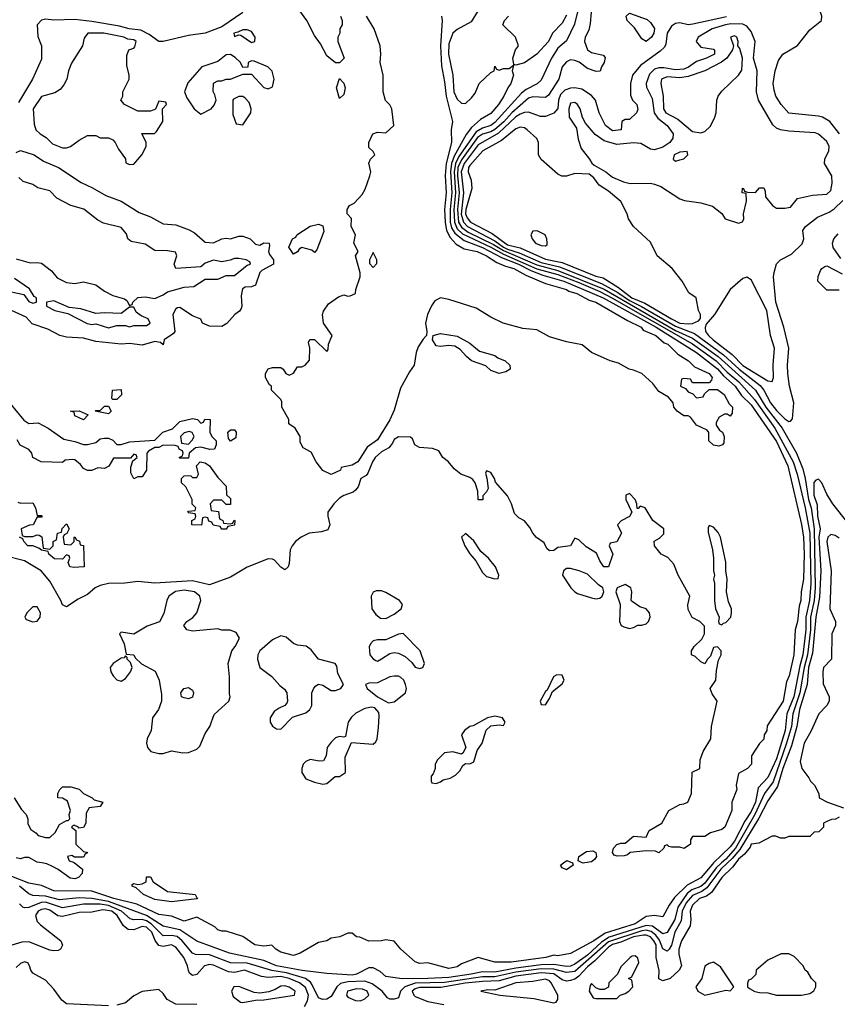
# Model space of a CAD drawing. Header units: inches. Extents: x 2380053 to 2584298, y 380219 to 546618.
# Tile 537 of 656: x 2521407 to 2525300, y 459327 to 464014. Entities that reach past the tile are written whole.
import ezdxf

# ---------------------------------------------------------------- set-up
doc = ezdxf.new("R2010")
doc.units = ezdxf.units.IN
doc.header["$MEASUREMENT"] = 0
doc.layers.add('C5425', color=7, linetype='Continuous')
doc.layers.add('C5426', color=7, linetype='Continuous')

msp = doc.modelspace()

# ---------------------------------------------------------------- linework, layer by layer
at = {"layer": 'C5425', "color": 2}
for points, elevation in [([(2524710.8, 460000), (2524705.3, 459994.7), (2524650, 459929.7), (2524585.9, 459894.1), (2524525.1, 459834.9), (2524500.3, 459799.7), (2524470, 459744), (2524429.6, 459749.6), (2524390, 459745.1), (2524338.4, 459710), (2524194.6, 459665.4), (2524140.5, 459630), (2524030, 459569.5), (2523970, 459558), (2523950, 459560.9), (2523912, 459550), (2523747.5, 459527.5), (2523670, 459527.6), (2523590, 459549.3), (2523510, 459519), (2523490, 459506), (2523450, 459498), (2523350, 459524), (2523310, 459522), (2523290, 459528.7), (2523222, 459590), (2523190, 459628), (2523150, 459634), (2523129.1, 459629.1), (2523070, 459628), (2523027.3, 459647.3), (2523010, 459648), (2522990, 459666), (2522970, 459666), (2522931.1, 459648.9), (2522890, 459642), (2522870, 459629), (2522830, 459622), (2522742, 459570), (2522710, 459559), (2522650, 459575.3), (2522626, 459590), (2522608, 459608), (2522570, 459604), (2522526, 459610), (2522469.4, 459649.4), (2522390, 459675.3), (2522370, 459675.3), (2522350, 459682), (2522336, 459696), (2522250, 459741.2), (2522190, 459723.6), (2522130, 459746), (2522070, 459754), (2521964.4, 459804.4), (2521854.5, 459830), (2521750, 459865.6), (2521570, 459866.8), (2521510, 459893), (2521450, 459904.2), (2521370, 459935.9)], 10), ([(2524749.4, 460000), (2524723.3, 459976.7), (2524670, 459903.4), (2524650, 459887.4), (2524607.3, 459872.7), (2524585.4, 459854.6), (2524540.5, 459790), (2524526.7, 459730), (2524490, 459669.5), (2524470, 459663), (2524419.6, 459699.6), (2524390, 459702.8), (2524214, 459646), (2524177.3, 459622.7), (2524110, 459561), (2524050, 459517.4), (2524030, 459508.3), (2524010, 459507.1), (2523950, 459516.1), (2523890, 459514.5), (2523770, 459499.9), (2523670, 459480.2), (2523610, 459482.4), (2523557.3, 459470), (2523450, 459455), (2523350, 459449.3), (2523228.4, 459448.4), (2523150, 459459), (2523123.6, 459483.6), (2523090, 459500.7), (2523070, 459500.7), (2523010.8, 459470), (2522990, 459466.2), (2522870, 459473.6), (2522752.2, 459487.8), (2522630, 459510.7), (2522570, 459535.5), (2522406, 459570), (2522250, 459627.8), (2522170, 459682), (2522090, 459698.7), (2522010, 459749.9), (2521830, 459815.9), (2521750, 459831.3), (2521690, 459834.3), (2521595.8, 459824.2), (2521530, 459842.2), (2521470, 459845.4), (2521450, 459853), (2521405.3, 459890)], 14), ([(2524776.9, 460000), (2524745.1, 459970), (2524678.7, 459881.3), (2524655.3, 459864.7), (2524610, 459845.7), (2524580.1, 459810), (2524562.3, 459770), (2524556, 459724), (2524526, 459670), (2524511.4, 459608.6), (2524499.5, 459590), (2524490, 459579.7), (2524470, 459591.8), (2524453.2, 459633.2), (2524436, 459656), (2524414.4, 459674.4), (2524390, 459679.6), (2524370, 459676.9), (2524210, 459624.1), (2524050, 459483.4), (2524010, 459479.1), (2523950, 459494.9), (2523890, 459495.7), (2523770, 459480.8), (2523670, 459457.9), (2523610, 459457.8), (2523430, 459431.5), (2523290, 459427.1), (2523240.3, 459410), (2523220.3, 459390), (2523210, 459357.2), (2523190, 459352), (2523170, 459352.3), (2523157.5, 459357.5), (2523132.7, 459390), (2523084.6, 459424.6), (2523050, 459436.5), (2522970, 459434.3), (2522933.8, 459426.2), (2522916.5, 459410), (2522890, 459364.5), (2522870, 459351.6), (2522849, 459350), (2522830, 459357.6), (2522800.2, 459420.2), (2522792, 459432), (2522767.6, 459450), (2522677.5, 459477.5), (2522608.1, 459488.1), (2522490, 459523.2), (2522410, 459524.5), (2522310, 459562.4), (2522244.5, 459564.5), (2522230, 459571.2), (2522181, 459630), (2522156.9, 459650), (2522130, 459655.3), (2522090, 459653.3), (2522032.3, 459710), (2522010, 459724.5), (2521990, 459730.5), (2521950, 459728.6), (2521933.6, 459733.6), (2521891, 459770), (2521830, 459797.2), (2521790, 459803), (2521710, 459804.2), (2521610, 459786.2), (2521530, 459813.9), (2521508.3, 459811.7), (2521450, 459788.3), (2521430, 459786.3), (2521421.2, 459790), (2521405.6, 459805.6)], 18), ([(2521667.9, 460000), (2521706, 459970), (2521704, 459950), (2521686.8, 459930), (2521670, 459924.7), (2521647.6, 459927.6), (2521590, 459969.5), (2521563.2, 459983.2), (2521536, 459996), (2521512.1, 460000)], 6), ([(2524816.7, 460000), (2524800.7, 459979.3), (2524750, 459931.2), (2524700.7, 459859.3), (2524677.8, 459842.2), (2524644.4, 459830), (2524610, 459798.4), (2524600.3, 459770), (2524602.6, 459730), (2524598.9, 459701.1), (2524558, 459630), (2524546.3, 459590), (2524545.5, 459565.5), (2524559.1, 459510), (2524547.3, 459490), (2524504.7, 459450), (2524470, 459439.3), (2524450, 459448.7), (2524452, 459488), (2524437.8, 459550), (2524437, 459610), (2524427, 459630), (2524410, 459648.7), (2524390, 459656.7), (2524376.7, 459656.7), (2524330, 459647.7), (2524270, 459622.7), (2524230, 459611.6), (2524210, 459599.8), (2524146.3, 459533.7), (2524110, 459506.2), (2524070, 459460.4), (2524050, 459446.9), (2524030, 459440.5), (2524010, 459436.9), (2523990, 459442.9), (2523950, 459472.2), (2523890, 459476.7), (2523770, 459461.6), (2523690, 459438.4), (2523610, 459436), (2523527.7, 459427.7), (2523412.5, 459407.5), (2523310, 459407), (2523290, 459400.3), (2523276, 459390), (2523283.1, 459370), (2523290, 459364.6), (2523350, 459340.4), (2523426.4, 459326.4)], 22), ([(2524039.5, 460000), (2524039.8, 459999.8), (2524042.8, 459990), (2524010, 459967.8), (2523990, 459977.2), (2523982.9, 459990), (2523996.2, 460000)], 6), ([(2524098.6, 460000), (2524090, 459998.7), (2524086, 460000)], 6), ([(2522763.3, 459316.7), (2522776.8, 459343.2), (2522782.2, 459370), (2522767.1, 459407.1), (2522739.7, 459430), (2522689.6, 459450), (2522650, 459458.8), (2522590, 459455.3), (2522558.8, 459458.8), (2522478, 459490), (2522430, 459479.1), (2522400.9, 459480.9), (2522330, 459513.3), (2522310, 459516.9), (2522287.3, 459510), (2522250, 459469), (2522230, 459464), (2522216, 459476), (2522210, 459488), (2522206, 459510), (2522188.2, 459550), (2522150, 459598.7), (2522130, 459609.6), (2522090, 459601.6), (2522070, 459606.6), (2522051.6, 459631.6), (2522035.3, 459670), (2522010, 459694.2), (2521990, 459697.4), (2521950, 459682.2), (2521923.5, 459683.5), (2521900.4, 459700.4), (2521870.8, 459750), (2521846.3, 459770), (2521802.6, 459777.4), (2521750, 459766.3), (2521690, 459763.9), (2521610, 459745.4), (2521588.5, 459748.5), (2521550, 459775.3), (2521530, 459782), (2521510, 459778.7), (2521494.4, 459770), (2521481.7, 459750), (2521490, 459722), (2521505.3, 459705.3), (2521602.8, 459630), (2521610.6, 459609.4), (2521601, 459590), (2521590, 459582.7), (2521570, 459580.9), (2521550, 459585.6), (2521450, 459624.2), (2521416.4, 459623.6), (2521370, 459609.3)], 22), ([(2521830, 459319.6), (2521629.7, 459329.7), (2521606.8, 459346.8), (2521570, 459399), (2521530, 459442), (2521470, 459475.3), (2521459, 459490), (2521454, 459510), (2521444.7, 459524.7), (2521430, 459529.2), (2521410, 459521.2), (2521390, 459502)], 26), ([(2522250, 459325.6), (2522150, 459327.6), (2522108.7, 459350), (2522090, 459378), (2522070, 459398), (2521990, 459388.7), (2521950, 459368), (2521910, 459334), (2521870, 459322.9)], 26)]:
    msp.add_lwpolyline(points, dxfattribs=dict(at, elevation=elevation))
for points, elevation in [([(2522250, 459834), (2522254, 459834), (2522250, 459829.5), (2522130, 459815.6), (2522050, 459825.6), (2521997, 459850), (2521962, 459882), (2521942, 459890), (2521943.1, 459896.9), (2521950, 459902), (2521970, 459897.3), (2521990, 459900.7), (2522008.7, 459910), (2522010, 459934), (2522030, 459934), (2522042, 459910), (2522110, 459863.7), (2522242, 459850)], 6), ([(2524338, 459558), (2524323.6, 459556.4), (2524314, 459550), (2524270, 459506), (2524254, 459470), (2524212, 459430), (2524211.3, 459408.7), (2524190, 459398), (2524170, 459398), (2524150, 459406), (2524130, 459426), (2524123.6, 459416.4), (2524118, 459390), (2524138, 459358), (2524150, 459354), (2524250, 459354), (2524266, 459370), (2524290, 459378), (2524308, 459390), (2524326, 459410), (2524322, 459442), (2524306, 459450), (2524322, 459458), (2524354.6, 459525.4), (2524350, 459546)], 26), ([(2525070, 459568), (2525032.7, 459567.3), (2524970, 459538), (2524914, 459490), (2524911.6, 459468.4), (2524890, 459446), (2524878, 459442), (2524872.7, 459427.3), (2524872, 459410), (2524882, 459402), (2524907.5, 459387.5), (2524930, 459382.8), (2524970, 459381), (2525010.9, 459370.9), (2525130, 459370.8), (2525170, 459378), (2525188.9, 459391.1), (2525198, 459410), (2525198, 459430), (2525178, 459450), (2525160.4, 459480.4), (2525148, 459490), (2525138, 459510), (2525094.6, 459554.6)], 26), ([(2524710, 459528), (2524690, 459522), (2524670, 459508), (2524654.8, 459450), (2524626.8, 459410), (2524636, 459390), (2524670, 459370.8), (2524730, 459384.9), (2524770, 459394.8), (2524790, 459392), (2524808, 459410), (2524744.7, 459504.7)], 26), ([(2523910, 459446), (2523850, 459435.4), (2523770, 459429.5), (2523670, 459394.5), (2523635.5, 459395.5), (2523602, 459390), (2523694, 459370), (2523855.1, 459355.1), (2523950, 459334.8), (2523962, 459338), (2523969, 459350), (2523969.5, 459370), (2523938, 459430), (2523930, 459438.7)], 26), ([(2522670, 459414.7), (2522650, 459413.6), (2522622.8, 459397.2), (2522593.4, 459386.6), (2522550, 459379.5), (2522522.9, 459382.9), (2522450, 459412), (2522426, 459410), (2522414.8, 459390), (2522423.8, 459363.8), (2522458, 459338), (2522470, 459336), (2522530, 459347.3), (2522570, 459348), (2522715.3, 459370), (2522719.3, 459390), (2522690, 459409.3)], 26), ([(2523010, 459401), (2522968.4, 459390), (2522963.8, 459370), (2522970, 459360.7), (2523005.5, 459345.5), (2523030, 459343.1), (2523050, 459353), (2523069.4, 459370), (2523062, 459390), (2523038.6, 459398.6)], 22)]:
    msp.add_lwpolyline(points, close=True, dxfattribs=dict(at, elevation=elevation))
at = {"layer": 'C5426', "color": 2}
for points, elevation in [([(2525311.2, 463471.2), (2525264.5, 463530), (2525230, 463549.6), (2525210, 463554), (2525070, 463569.5), (2525032.7, 463610), (2525007, 463650), (2524998.9, 463678.9), (2524995.1, 463710), (2525003.7, 463770), (2525021, 463819), (2525041.2, 463850), (2525110, 463890.5), (2525170, 463964.9), (2525225.2, 464010), (2525226.6, 464030), (2525214.5, 464070), (2525217, 464090), (2525230, 464107.3), (2525290, 464134), (2525446.2, 464273.8)], 18), ([(2522934, 464030), (2522942, 464010), (2522942, 463990), (2522932, 463970), (2522931.3, 463950), (2522922, 463930), (2522922, 463910), (2522952, 463830), (2522930, 463808), (2522910, 463808), (2522870, 463842), (2522839.5, 463899.5), (2522810, 463939), (2522774, 464010), (2522670, 464155.3)], 2), ([(2524077.4, 464110), (2524048.2, 463991.8), (2524010, 463912.7), (2523970, 463878.4), (2523938.9, 463830), (2523890, 463726), (2523871.6, 463708.4), (2523818.4, 463681.6), (2523795.9, 463664.1), (2523670, 463525), (2523650, 463509.8), (2523610, 463498), (2523580.6, 463479.4), (2523497.6, 463362.4), (2523482, 463330), (2523475.5, 463290), (2523482.6, 463190), (2523474.9, 463110), (2523476.6, 463050), (2523490, 463018), (2523514.8, 462994.8), (2523650, 462931.5), (2523710, 462897.7), (2523870, 462828.6), (2523970, 462800.6), (2524070, 462762.6), (2524170, 462720.1), (2524227.3, 462690), (2524610, 462471.5), (2524723.2, 462390), (2524776.3, 462336.3), (2524832, 462290), (2524906.1, 462206.1), (2525002.7, 462070), (2525090.2, 461910), (2525109.1, 461850.9), (2525147.8, 461690), (2525168.8, 461570), (2525174.6, 461330), (2525167.2, 461250), (2525150.7, 461170), (2525150.1, 461109.9), (2525135.4, 460990), (2525121.3, 460938.7), (2525092.6, 460790), (2525059.3, 460710), (2525051.5, 460630), (2525010, 460496.2), (2524970, 460407.3), (2524922.8, 460357.2), (2524910.1, 460289.9), (2524890, 460245.4), (2524860.5, 460199.5), (2524810, 460104.4), (2524790, 460076.4), (2524710.8, 460000)], 10), ([(2523590, 464057.2), (2523556.4, 464003.6), (2523490, 463966.6), (2523470, 463949.3), (2523450, 463899), (2523449.3, 463850), (2523469.1, 463750), (2523474.9, 463670), (2523490, 463635.5), (2523510, 463616.3), (2523530, 463614.8), (2523558.7, 463641.3), (2523575.3, 463664.7), (2523595.3, 463710), (2523650, 463762), (2523666, 463770), (2523670, 463792), (2523678, 463778), (2523690, 463774), (2523710, 463782), (2523738, 463782), (2523758, 463798), (2523752, 463770), (2523758.8, 463750), (2523746, 463710), (2523730.7, 463690), (2523713, 463650), (2523687.3, 463610), (2523650, 463567.3), (2523600.9, 463539.1), (2523558.9, 463501.1), (2523532.3, 463467.7), (2523476, 463364), (2523463.8, 463330), (2523458, 463290), (2523464.8, 463190), (2523456.4, 463110), (2523457.4, 463050), (2523463.5, 463023.5), (2523478.3, 462998.3), (2523522.7, 462962.7), (2523611.3, 462930), (2523701.7, 462881.7), (2523782, 462850), (2523840.4, 462820.4), (2523898.1, 462798.1), (2523997.4, 462770), (2524184.9, 462690), (2524438.2, 462550), (2524630, 462430.1), (2524730, 462351.9), (2524758.8, 462318.8), (2524814, 462270), (2524844.4, 462224.4), (2524890, 462180.3), (2525010, 462005.3), (2525065.2, 461890), (2525130, 461611), (2525139.7, 461550), (2525143.2, 461470), (2525139.5, 461350), (2525127.7, 461290), (2525127.3, 461250), (2525118.4, 461221.6), (2525110.3, 461150), (2525099.1, 461110), (2525094, 460990), (2525070.5, 460890.5), (2525058.4, 460861.6), (2525043, 460770), (2524967.1, 460652.9), (2524964.7, 460630), (2524952, 460610), (2524950.9, 460589.1), (2524930, 460568), (2524892, 460510), (2524891.3, 460470), (2524872, 460450), (2524830, 460426), (2524818, 460370), (2524822, 460350), (2524798, 460290), (2524798, 460250), (2524764.7, 460170), (2524750, 460159), (2524696.9, 460143.1), (2524670, 460126), (2524610, 460126), (2524602, 460110), (2524602, 460090), (2524571.6, 460068.4), (2524550, 460075.3), (2524510, 460075.3), (2524498, 460078), (2524490, 460086), (2524478, 460082), (2524474, 460070), (2524450, 460048), (2524435.3, 460055.3), (2524390, 460058), (2524314, 460050), (2524301, 460039), (2524285.8, 460034.2), (2524251.9, 460031.9), (2524237.5, 460037.5), (2524229.4, 460050), (2524234.5, 460070), (2524250, 460087.7), (2524270, 460093.7), (2524290, 460093.4), (2524330, 460128.2), (2524390, 460122), (2524405.1, 460154.9), (2524465.2, 460190), (2524498, 460250), (2524550, 460278), (2524570, 460281), (2524588, 460290), (2524606, 460330), (2524608.7, 460431.3), (2524646, 460450), (2524648, 460490), (2524662, 460530), (2524698, 460590), (2524702, 460650), (2524728, 460770), (2524704.7, 460804.7), (2524695.3, 460830), (2524722, 460870), (2524724.7, 460915.3), (2524735.3, 460964.7), (2524748, 460990), (2524748, 461010), (2524730, 461028), (2524710, 461026), (2524696, 460984), (2524682, 460970), (2524670, 460948), (2524650, 460958), (2524623.1, 460983.1), (2524606, 460990), (2524606, 461010), (2524618, 461030), (2524654.6, 461065.4), (2524668, 461090), (2524667.3, 461127.3), (2524646, 461150), (2524608.9, 461168.9), (2524590, 461206), (2524588.9, 461228.9), (2524598, 461270), (2524542, 461370), (2524522, 461422), (2524493.2, 461453.2), (2524462, 461470), (2524429, 461509), (2524428.7, 461531.3), (2524453.6, 461546.4), (2524474, 461566), (2524474, 461590), (2524422, 461630), (2524386, 461690), (2524362, 461698), (2524352.7, 461687.3), (2524347.3, 461687.3), (2524346, 461710), (2524338, 461730), (2524310, 461758), (2524294, 461750), (2524294, 461730), (2524322, 461670), (2524311.1, 461648.9), (2524271.6, 461628.4), (2524254, 461610), (2524272, 461570), (2524251.1, 461528.9), (2524218, 461522), (2524214, 461510), (2524231.3, 461470), (2524210, 461409), (2524189.2, 461410), (2524170, 461438), (2524154, 461474), (2524104.8, 461504.8), (2524070, 461538), (2524050, 461546), (2524030, 461508.7), (2523970, 461502), (2523950, 461486.6), (2523930, 461486), (2523916.5, 461496.5), (2523903.7, 461523.7), (2523868.3, 461548.3), (2523850, 461569.3), (2523836.6, 461596.6), (2523810, 461629.2), (2523783.2, 461643.2), (2523762.7, 461662.7), (2523749, 461710), (2523730, 461748), (2523672.9, 461812.9), (2523668, 461830), (2523650, 461858), (2523630, 461866), (2523624.7, 461855.3), (2523632, 461832), (2523636.9, 461783.1), (2523630, 461766), (2523612.7, 461747.3), (2523612, 461728), (2523590, 461728.7), (2523588.7, 461770), (2523575.3, 461810), (2523564.7, 461824.7), (2523550, 461835.3), (2523508, 461850), (2523476.4, 461876.4), (2523448, 461910), (2523422, 461930), (2523402, 461962), (2523373.2, 461973.2), (2523310, 461978), (2523288, 461990), (2523278, 462018), (2523267.3, 462027.3), (2523210, 462028.7), (2523190, 462015.3), (2523182.4, 461997.6), (2523164.7, 461975.3), (2523130, 461957.6), (2523099.3, 461930), (2523086.7, 461910), (2523065.2, 461854.8), (2523055.9, 461844.1), (2523031.3, 461830), (2523018.8, 461790), (2523006.2, 461773.8), (2522994.6, 461765.4), (2522950, 461749.3), (2522930, 461737), (2522902, 461710), (2522874, 461670), (2522874, 461650), (2522884, 461610), (2522874, 461586), (2522843.4, 461576.6), (2522786, 461570), (2522747.3, 461550), (2522720.5, 461530), (2522703.8, 461510), (2522694.4, 461490), (2522690, 461426), (2522684.7, 461410), (2522670, 461395.3), (2522650, 461408), (2522620.7, 461440.7), (2522610, 461446.6), (2522590, 461447.6), (2522490, 461408.4), (2522410, 461360.4), (2522310, 461323.5), (2522230, 461343.5), (2522050, 461331.1), (2521970, 461340.4), (2521907.9, 461332.1), (2521830, 461329.6), (2521790, 461320.5), (2521766.8, 461310), (2521730, 461277.2), (2521684.9, 461255.1), (2521630, 461219), (2521610, 461228.7), (2521602.7, 461250), (2521550, 461341.2), (2521509.2, 461390), (2521430, 461437.4), (2521330, 461463.7)], 6), ([(2522470, 464048.2), (2522370, 463979.7), (2522290, 463949.7), (2522210, 463938.9), (2522090, 463909.3), (2522069.6, 463909.6), (2522022.6, 463942.6), (2521983.5, 463963.5), (2521928.7, 463970), (2521882.8, 463982.8), (2521750, 464006), (2521670, 464015.4), (2521570, 464011.6), (2521530, 464016.2), (2521510, 464012.3), (2521490.6, 463990), (2521493.4, 463933.4), (2521511.3, 463890), (2521510, 463826), (2521467.3, 463730), (2521400.4, 463619.6)], 2), ([(2524128.2, 464050), (2524124.1, 463995.9), (2524116.4, 463963.6), (2524099.1, 463930), (2524096.3, 463910), (2524111, 463870), (2524130, 463857.3), (2524185.4, 463845.4), (2524194.4, 463834.4), (2524190.5, 463809.5), (2524178, 463790), (2524171.6, 463768.4), (2524152.7, 463767.3), (2524110, 463781.2), (2524071.6, 463811.6), (2524050, 463819.3), (2524030, 463822.7), (2524010, 463813.2), (2523990, 463788.7), (2523974.4, 463730), (2523925.1, 463654.9), (2523910, 463644.2), (2523850, 463647.1), (2523830, 463639.7), (2523750, 463570.7), (2523711.8, 463528.2), (2523670, 463490.6), (2523650, 463479.5), (2523610, 463469), (2523586.7, 463453.3), (2523510, 463347.2), (2523493.4, 463310), (2523491.9, 463271.9), (2523499.9, 463190), (2523491, 463110), (2523496.1, 463050), (2523510, 463026.4), (2523542.3, 463002.3), (2523663.6, 462943.6), (2523710, 462914.6), (2523870, 462846.9), (2523970, 462819.6), (2524190, 462731.1), (2524530, 462534.5), (2524610, 462497.6), (2524732.7, 462410), (2524910, 462250.2), (2524960.2, 462170), (2525037.5, 462070), (2525106.4, 461950), (2525135.8, 461875.8), (2525147.6, 461830), (2525162.6, 461730), (2525175.7, 461690), (2525190.8, 461590), (2525195.7, 461310), (2525190.6, 461249.4), (2525172.9, 461170), (2525172.7, 461110), (2525157.8, 460990), (2525141.9, 460930), (2525122.3, 460810), (2525088.1, 460710), (2525082.2, 460650), (2525058.9, 460570), (2524994.4, 460385.6), (2524953.7, 460330), (2524908.3, 460230), (2524815.3, 460070), (2524770, 460018.4), (2524749.4, 460000)], 14), ([(2524010, 464035.3), (2523990, 463998), (2523944, 463950), (2523924.9, 463910), (2523870, 463849.2), (2523810, 463809), (2523770, 463798), (2523760.4, 463800.4), (2523755.3, 463830), (2523768, 463870), (2523782, 463890), (2523768, 463930), (2523708, 463990), (2523715.3, 464010), (2523735.3, 464030)], 6), ([(2523415.5, 464030), (2523418.4, 464010), (2523410.2, 463890), (2523414.7, 463794.7), (2523430, 463718), (2523437.8, 463650), (2523468, 463530), (2523461.6, 463490), (2523463.7, 463430), (2523437.5, 463330), (2523432.5, 463272.5), (2523438.2, 463190), (2523430.1, 463110), (2523432.3, 463050), (2523438.6, 463010), (2523456.4, 462976.4), (2523485.5, 462945.5), (2523523.1, 462923.1), (2523586, 462910), (2523630.4, 462890), (2523678.7, 462858.7), (2523720.5, 462840.5), (2523760.7, 462830), (2523817.4, 462797.4), (2523910, 462758.7), (2524010.7, 462730), (2524022, 462722), (2524060.7, 462710), (2524118.9, 462678.9), (2524150.6, 462670), (2524301.7, 462581.7), (2524366.8, 462550), (2524376.3, 462536.3), (2524436, 462510), (2524475.5, 462475.5), (2524494, 462470), (2524541, 462421), (2524592, 462390), (2524621, 462361), (2524690.7, 462330), (2524704.7, 462310), (2524702, 462298), (2524690, 462286), (2524610, 462286), (2524602, 462302), (2524570, 462306), (2524558, 462302), (2524554, 462270), (2524578, 462258), (2524590, 462242), (2524612.7, 462232.7), (2524630, 462214), (2524662, 462218), (2524667.3, 462232.7), (2524690, 462254), (2524730, 462254), (2524762, 462230), (2524784.7, 462184.7), (2524802, 462170), (2524799.6, 462140.4), (2524790, 462126), (2524776.4, 462136.4), (2524763.6, 462136.4), (2524738, 462122), (2524723.6, 462096.4), (2524723.6, 462083.6), (2524739.6, 462059.6), (2524754, 462050), (2524762, 462030), (2524759.6, 462000.4), (2524754, 461990), (2524736.9, 461983.1), (2524710, 461988.7), (2524689.1, 462009.1), (2524688.4, 462048.4), (2524680.4, 462060.4), (2524630, 462084), (2524602, 462122), (2524590, 462128.7), (2524570, 462129), (2524538, 462150), (2524522, 462170), (2524518, 462190), (2524496.5, 462216.5), (2524450, 462243.7), (2524422.5, 462282.5), (2524370, 462329.3), (2524330, 462346), (2524308.7, 462350), (2524258.6, 462378.6), (2524218, 462390), (2524130, 462429.5), (2524085.6, 462465.6), (2524010, 462480.9), (2523930, 462504.5), (2523870, 462537.2), (2523803.3, 462543.3), (2523709.6, 462569.6), (2523650, 462598), (2523581.3, 462641.3), (2523450, 462681.6), (2523410, 462689.6), (2523384, 462676), (2523367.6, 462652.4), (2523348, 462610), (2523339.1, 462570), (2523346, 462530), (2523344.7, 462510), (2523327.5, 462492.5), (2523304.1, 462455.9), (2523295.5, 462430), (2523286, 462370), (2523262.4, 462337.6), (2523220.5, 462259.5), (2523190, 462155.3), (2523170, 462109), (2523110, 462013.2), (2523061.6, 461978.4), (2523016.3, 461910), (2522990, 461894), (2522938, 461882), (2522934, 461870), (2522890, 461848.7), (2522850, 461868.7), (2522818, 461910), (2522794.6, 461954.6), (2522756.4, 461976.4), (2522743.1, 462003.1), (2522742, 462030), (2522718, 462070), (2522688, 462090), (2522688, 462110), (2522655.3, 462170), (2522655.3, 462195.3), (2522650, 462206), (2522606, 462250), (2522606, 462270), (2522596.4, 462276.4), (2522578, 462310), (2522578, 462330), (2522590, 462351.3), (2522610, 462358), (2522650, 462358), (2522662, 462350), (2522674, 462330), (2522690, 462322), (2522710, 462332), (2522730, 462362), (2522750, 462362), (2522766, 462370), (2522787.3, 462392.7), (2522788.7, 462450), (2522782, 462478), (2522788.4, 462491.6), (2522810, 462492), (2522870, 462434), (2522876.4, 462443.6), (2522878, 462470), (2522894, 462510), (2522854, 462570), (2522849.2, 462610), (2522853.6, 462626.4), (2522878, 462662), (2522924.7, 462695.3), (2522950, 462704.7), (2522970, 462698), (2522980.4, 462699.6), (2523006, 462710), (2523008, 462730), (2523028.7, 462790), (2523028.4, 462808.4), (2523006, 462890), (2523018, 462910), (2522998, 462950), (2523006, 462990), (2522986, 463030), (2522987.3, 463067.3), (2522966, 463090), (2522966, 463110), (2522978, 463130), (2522999, 463141), (2523038, 463182), (2523052.3, 463207.7), (2523074, 463270), (2523079, 463290), (2523069, 463331), (2523078, 463350), (2523098, 463370), (2523090, 463386), (2523070, 463406), (2523068.9, 463428.9), (2523089, 463470), (2523110, 463478), (2523150, 463476), (2523189, 463510), (2523179, 463590), (2523169.3, 463609.3), (2523149.5, 463629.5), (2523137.2, 463670), (2523137.2, 463750), (2523122.7, 463810), (2523126, 463850), (2523122.7, 463890), (2523095.3, 463970), (2523059, 464030)], 2), ([(2524772.6, 464027.4), (2524612.3, 463992.3), (2524589.5, 463989.5), (2524550, 463999.3), (2524530, 463995.1), (2524510, 463983.7), (2524490.5, 463950), (2524483.4, 463896.6), (2524476.7, 463883.3), (2524456.5, 463863.5), (2524363.8, 463796.2), (2524324.9, 463750), (2524314.9, 463710), (2524315.2, 463655.2), (2524324.7, 463630), (2524346, 463610), (2524350, 463586), (2524344.7, 463570), (2524310, 463538), (2524290, 463538), (2524274, 463530), (2524271.3, 463490), (2524230, 463484.5), (2524197.2, 463510), (2524166, 463570), (2524149.3, 463630), (2524130, 463652.3), (2524083.5, 463683.5), (2524050, 463689.7), (2524030, 463688.2), (2524002.3, 463677.7), (2523982.8, 463657.2), (2523972.8, 463630), (2523968.7, 463591.3), (2523950, 463569.6), (2523910, 463552.3), (2523886.4, 463553.6), (2523830, 463573.6), (2523810, 463572.4), (2523790, 463564.2), (2523770, 463551.8), (2523686.5, 463473.5), (2523590, 463418.2), (2523523, 463330), (2523509.6, 463290), (2523520.8, 463190), (2523508.4, 463088.4), (2523519.5, 463050), (2523538.8, 463030), (2523670, 462961.5), (2523710, 462931.2), (2523730, 462922.2), (2523784.6, 462904.6), (2523890, 462858.6), (2523977.2, 462837.2), (2524177.4, 462757.4), (2524254.8, 462714.8), (2524310, 462676.9), (2524368.5, 462648.5), (2524530, 462554.7), (2524619.5, 462519.5), (2524757.8, 462417.8), (2524832.2, 462350), (2524933, 462273), (2524950.2, 462250), (2524982.6, 462190), (2525010, 462153.1), (2525050, 462114), (2525070, 462100.7), (2525077.5, 462102.5), (2525086.6, 462113.4), (2525092.8, 462190), (2525073, 462270), (2525064.2, 462330), (2525062.4, 462370), (2525069.6, 462450), (2525045.6, 462550), (2525007.8, 462670), (2524996, 462790), (2524999.3, 462810), (2525010, 462851), (2525029.6, 462870.4), (2525081.7, 462898.3), (2525133.1, 462946.9), (2525140.9, 462970), (2525136, 463010), (2525149, 463030), (2525205.4, 463074.6), (2525261.6, 463098.4), (2525285.8, 463114.2), (2525326.3, 463153.7)], 18), ([(2521390, 463382), (2521410, 463391), (2521476, 463370), (2521520.3, 463340.3), (2521590.8, 463310), (2521698.8, 463238.8), (2521753.8, 463213.8), (2521817.3, 463177.3), (2521890.4, 463150.4), (2521975.9, 463095.9), (2522030, 463076), (2522090, 463042.8), (2522150, 463037.3), (2522213.2, 463013.2), (2522239.3, 462999.3), (2522290, 462954.8), (2522330, 462951), (2522369.3, 462970.7), (2522390, 462974), (2522410, 462970.8), (2522450, 462982.8), (2522470, 462984), (2522504.7, 462970), (2522530, 462946), (2522550, 462941), (2522570, 462951.3), (2522594, 462950), (2522596.9, 462936.9), (2522591, 462910), (2522596, 462896), (2522616, 462870), (2522614.8, 462850), (2522559.8, 462820.2), (2522551, 462810), (2522530.4, 462749.6), (2522510, 462742), (2522479.8, 462740.2), (2522467.5, 462732.5), (2522461.1, 462698.9), (2522464, 462650), (2522460.7, 462639.3), (2522453.2, 462626.8), (2522431.3, 462610), (2522393, 462567), (2522370, 462554), (2522310, 462555.3), (2522278, 462570), (2522268.7, 462588.7), (2522230, 462604), (2522170, 462644), (2522158, 462642), (2522150, 462638), (2522136, 462610), (2522146, 462530), (2522139.8, 462520.2), (2522094, 462490), (2522090, 462466), (2522078, 462478), (2522050, 462482), (2521990, 462465.2), (2521930, 462472.7), (2521890, 462469.4), (2521770, 462482.7), (2521710, 462497.2), (2521630, 462502.7), (2521598, 462510), (2521541.5, 462541.5), (2521466.8, 462566.8), (2521438, 462598), (2521350, 462637.2)], 2), ([(2521390, 462874.8), (2521456.9, 462856.9), (2521490, 462858.8), (2521510, 462854.8), (2521558.8, 462818.8), (2521585.8, 462785.8), (2521630, 462762.8), (2521670, 462758.8), (2521710, 462766), (2521770, 462751.3), (2521810, 462721), (2521850, 462701), (2521905.4, 462685.4), (2521916.9, 462676.9), (2521930, 462654), (2521942, 462658), (2521946, 462670), (2521969.2, 462690.8), (2522004.7, 462695.3), (2522050, 462686.8), (2522090, 462704), (2522110, 462719.1), (2522190, 462741), (2522235.5, 462744.5), (2522290, 462778), (2522350, 462778.8), (2522390, 462796), (2522430, 462796), (2522490, 462844.7), (2522506, 462850), (2522502, 462862), (2522486, 462870), (2522450, 462877.2), (2522430, 462877.2), (2522408.7, 462868.7), (2522370, 462862), (2522330, 462868.7), (2522290, 462855.3), (2522270, 462838), (2522150, 462829), (2522142, 462850), (2522155.3, 462890), (2522148, 462908), (2522110, 462914), (2522050, 462915.3), (2522004.7, 462944.7), (2521938, 462958), (2521922, 462970), (2521914.8, 462994.8), (2521890, 463024), (2521805.6, 463045.6), (2521779, 463059), (2521712.3, 463112.3), (2521650, 463129.3), (2521584.1, 463164.1), (2521550, 463199), (2521493.6, 463213.6), (2521470, 463229), (2521423.2, 463243.2), (2521403.2, 463263.2)], 2), ([(2525316.6, 462876.6), (2525281.2, 462930), (2525277.2, 462950), (2525284, 462970), (2525305.1, 462994.9)], 14), ([(2525310, 462726), (2525250, 462726), (2525208, 462770), (2525208.9, 462791.1), (2525220.4, 462819.6), (2525226, 462830), (2525240.4, 462839.6), (2525250, 462842), (2525323.6, 462803.6)], 14), ([(2521343.5, 462723.5), (2521426, 462706), (2521450, 462672), (2521470, 462664.7), (2521486, 462670), (2521486, 462690), (2521476.4, 462696.4), (2521452.9, 462732.9), (2521382, 462782)], 2), ([(2521330, 462224.7), (2521426.8, 462106.8), (2521450, 462091.3), (2521494.4, 462094.4), (2521542, 462070), (2521616.9, 462016.9), (2521670, 462006), (2521711.1, 461991.1), (2521730, 461991), (2521770, 462002), (2521790, 462018), (2521810, 462022), (2521830, 462022), (2521850, 462012), (2521870, 461992), (2521890, 461992), (2521930, 462004.7), (2522050, 462012), (2522088, 462050), (2522134, 462066), (2522170, 462101), (2522230, 462116), (2522254, 462110), (2522270, 462094), (2522282, 462098), (2522288.4, 462111.6), (2522314, 462110), (2522312, 462050), (2522322, 462030), (2522342, 462010), (2522342, 461990), (2522334, 461970), (2522311.6, 461968.4), (2522270, 461979), (2522243.6, 461976.4), (2522214, 461950), (2522210, 461926), (2522170, 461926), (2522166, 461930), (2522182, 461938), (2522186, 461950), (2522182, 461962), (2522166, 461970), (2522162, 461982), (2522147.3, 461987.3), (2522090, 461988), (2522070, 461978), (2522050, 461978), (2522019.6, 461960.4), (2522012, 461950), (2522010.8, 461870), (2521990, 461838), (2521970, 461838), (2521950, 461828), (2521936.4, 461856.4), (2521936.4, 461883.6), (2521946, 461914), (2521966, 461930), (2521962, 461942), (2521950, 461946), (2521934, 461926), (2521852.7, 461927.3), (2521831.6, 461888.4), (2521810, 461878), (2521779.6, 461880.4), (2521750, 461868), (2521730, 461868), (2521710, 461878), (2521696.5, 461896.5), (2521670, 461918), (2521660.4, 461920.4), (2521623.6, 461916.4), (2521610, 461906), (2521508.9, 461908.9), (2521469.2, 461929.2), (2521464, 461950), (2521450, 461968.7), (2521409, 461989), (2521394.6, 462014.6)], 2), ([(2525403.7, 461550), (2525279, 461710), (2525250, 461755.3), (2525226, 461810), (2525210, 461826), (2525198, 461822), (2525189.1, 461810.9), (2525189.3, 461750), (2525204.1, 461704.1), (2525206.7, 461650), (2525218.2, 461590), (2525213.1, 461550), (2525221.3, 461390), (2525215.4, 461264.6), (2525197.4, 461170), (2525182, 460998), (2525163.8, 460930), (2525156.3, 460850), (2525119.8, 460730), (2525107, 460650), (2525081.9, 460558.1), (2525041.7, 460450), (2525016, 460364), (2524970, 460295.6), (2524926.7, 460213.3), (2524835.5, 460064.5), (2524799, 460021), (2524776.9, 460000)], 18), ([(2521398, 461718), (2521412.7, 461712.7), (2521470, 461714), (2521482, 461690), (2521490, 461654), (2521510, 461654), (2521514, 461650), (2521510, 461646), (2521490, 461646), (2521471.3, 461608.7), (2521452.7, 461607.3), (2521414, 461590), (2521418, 461558), (2521430, 461554), (2521470, 461554), (2521490, 461562), (2521499.6, 461559.6), (2521512, 461552), (2521518, 461498), (2521550, 461494), (2521566, 461510), (2521566, 461530), (2521582, 461538), (2521586, 461570), (2521606, 461574), (2521608.4, 461591.6), (2521630, 461614), (2521642, 461590), (2521632, 461568), (2521618, 461562), (2521614, 461550), (2521618, 461518), (2521650, 461514), (2521666, 461530), (2521666, 461550), (2521670, 461552), (2521678, 461538), (2521691.6, 461531.6), (2521694, 461514), (2521711.1, 461511.1), (2521714, 461410), (2521710, 461409), (2521666, 461406), (2521646, 461410), (2521638, 461430), (2521646, 461450), (2521642, 461462), (2521630, 461466), (2521610, 461446), (2521572.7, 461447.3), (2521546, 461470), (2521542, 461482), (2521510, 461488), (2521498, 461498), (2521468.7, 461508.7), (2521446, 461510), (2521426, 461530), (2521422, 461542), (2521406, 461550)], 2), ([(2525310, 461546), (2525290, 461559.3), (2525270, 461562.7), (2525254.8, 461550), (2525250.6, 461530), (2525271, 461390), (2525264.7, 461210), (2525292, 461150), (2525292, 461130), (2525274, 461090), (2525272, 460970), (2525234, 460930), (2525232, 460910), (2525232.7, 460852.7), (2525262, 460790), (2525262, 460770), (2525251.1, 460748.9), (2525212, 460710), (2525174.4, 460625.6), (2525142.8, 460570), (2525123.5, 460483.5), (2525131.3, 460450), (2525165.4, 460405.4), (2525172, 460390), (2525192, 460370), (2525212, 460330), (2525214, 460310), (2525254, 460290), (2525330, 460262)], 22), ([(2521380.7, 460310), (2521414.8, 460254.8), (2521438, 460230), (2521444.7, 460210), (2521445.4, 460185.4), (2521459.6, 460159.6), (2521483.6, 460143.6), (2521494, 460130), (2521530, 460121), (2521550, 460121), (2521575.1, 460144.9), (2521596.4, 460183.6), (2521630, 460202), (2521638, 460202), (2521646, 460210), (2521642, 460230), (2521648.7, 460250), (2521633.6, 460293.6), (2521610, 460308.7), (2521588, 460310), (2521588, 460330), (2521598, 460350), (2521610, 460362), (2521650, 460362.8), (2521690, 460350.7), (2521710, 460331.3), (2521752, 460310), (2521761, 460301), (2521802, 460290), (2521790, 460268), (2521738, 460262), (2521723.6, 460236.4), (2521722, 460190), (2521710, 460168), (2521686, 460166), (2521686, 460170), (2521670, 460178), (2521662, 460178), (2521654, 460170), (2521674, 460154), (2521674, 460090), (2521710, 460054), (2521732, 460050), (2521718, 460042), (2521710, 460028), (2521668, 460028), (2521655.3, 460035.3), (2521634, 460030), (2521642, 460010), (2521663.5, 460003.5), (2521667.9, 460000)], 6), ([(2525310, 460218), (2525291.6, 460208.4), (2525272.7, 460207.3), (2525250, 460198), (2525234, 460190), (2525234, 460170), (2525212.7, 460147.3), (2525190, 460146), (2525170, 460126), (2525070, 460126), (2525050, 460118), (2525030, 460118), (2525007.3, 460127.3), (2524990, 460128), (2524926, 460094), (2524890, 460088.7), (2524885.1, 460074.9), (2524859, 460041), (2524830, 460017.4), (2524816.7, 460000)], 22), ([(2524086, 460000), (2524081.4, 460001.4), (2524066, 460010), (2524069.2, 460030), (2524106.3, 460053.7), (2524136.9, 460056.9), (2524150.6, 460050), (2524153.4, 460030), (2524144.4, 460015.6), (2524130, 460004.7), (2524098.6, 460000)], 6), ([(2521512.1, 460000), (2521490, 460003.7), (2521450, 460026.6), (2521430, 460026), (2521410, 460019), (2521390, 460024)], 6), ([(2523996.2, 460000), (2524011.7, 460011.7), (2524039.5, 460000)], 6)]:
    msp.add_lwpolyline(points, dxfattribs=dict(at, elevation=elevation))
for points, elevation in [([(2524390, 463909.3), (2524370, 463922), (2524335.1, 463975.1), (2524299, 464010), (2524295.3, 464030), (2524310, 464044.7), (2524394.6, 464014.6), (2524410, 464001), (2524430, 463971.3), (2524426.8, 463950), (2524414.8, 463930)], 14), ([(2524793.6, 463993.6), (2524767.3, 463990), (2524704, 463970), (2524637.3, 463930), (2524627.7, 463910), (2524650, 463882.8), (2524710, 463873.4), (2524714.8, 463870), (2524716.3, 463850), (2524678, 463830), (2524630, 463815.6), (2524591.6, 463788.4), (2524570, 463778.8), (2524530, 463775.9), (2524474.8, 463785.2), (2524450, 463784.7), (2524430, 463778.9), (2524405.5, 463754.5), (2524390.4, 463710), (2524392.2, 463692.2), (2524419.1, 463639.1), (2524428.9, 463570), (2524445.5, 463545.5), (2524490.4, 463510), (2524519.3, 463470), (2524516.4, 463450), (2524502.4, 463430), (2524470, 463406.6), (2524430, 463393.6), (2524410, 463397), (2524364.8, 463424.8), (2524330, 463427.6), (2524250, 463420.4), (2524190, 463436.9), (2524147.5, 463467.5), (2524100.8, 463520.8), (2524087.6, 463547.6), (2524075.6, 463590), (2524062.7, 463610), (2524050, 463619.5), (2524030, 463616), (2524022.6, 463590), (2524023, 463550), (2524057.6, 463497.6), (2524065.8, 463445.8), (2524080.6, 463400.6), (2524121, 463350), (2524130.7, 463330.7), (2524142, 463322), (2524198, 463290), (2524230, 463264.7), (2524281.4, 463241.4), (2524314.4, 463234.4), (2524410, 463235.5), (2524430, 463230.6), (2524459.9, 463219.9), (2524550, 463160.5), (2524572.8, 463152.8), (2524650, 463142.8), (2524706.4, 463126.4), (2524751.1, 463091.1), (2524766.4, 463066.4), (2524830, 463046), (2524848.4, 463051.6), (2524854.6, 463065.4), (2524854, 463090), (2524868.7, 463150), (2524866, 463186), (2524848, 463190), (2524848.4, 463211.6), (2524854, 463210), (2524858, 463198), (2524872.7, 463192.7), (2524910, 463192), (2524930, 463214), (2524950, 463214), (2524956.9, 463196.9), (2524958, 463170), (2524991.3, 463130), (2525010, 463116), (2525050, 463116), (2525078, 463122), (2525110, 463162), (2525182, 463178), (2525250, 463183), (2525270, 463201), (2525275.9, 463235.9), (2525274, 463270), (2525239.3, 463330), (2525241.2, 463350), (2525259.3, 463390), (2525260.9, 463410), (2525250, 463434), (2525210, 463469), (2525194.8, 463474.8), (2525070, 463482.7), (2525029.3, 463489.3), (2525010, 463497.2), (2524993.8, 463513.8), (2524925.2, 463630), (2524915.1, 463670), (2524918.9, 463770), (2524902, 463830), (2524909.7, 463910), (2524890, 463958), (2524870, 463983), (2524850, 463992.6)], 22), ([(2521808, 463950), (2521732, 463950), (2521714, 463926), (2521706, 463890), (2521653.7, 463806.3), (2521638.8, 463770), (2521631, 463730), (2521616.8, 463703.2), (2521599.1, 463680.9), (2521574.4, 463665.6), (2521510, 463649), (2521470.8, 463590), (2521476.3, 463516.3), (2521482.8, 463490), (2521504.7, 463470), (2521533.4, 463453.4), (2521563.1, 463423.1), (2521610, 463404), (2521630, 463404), (2521648, 463410), (2521690, 463441), (2521730, 463462), (2521770, 463462), (2521790, 463452), (2521830, 463452), (2521850, 463442), (2521862, 463430), (2521878, 463398), (2521910.9, 463350.9), (2521912, 463332), (2521930, 463324.7), (2521950, 463326), (2521989, 463370), (2522009, 463410), (2522008.7, 463430), (2521988.4, 463471.6), (2522048.4, 463471.6), (2522058, 463482), (2522088, 463530), (2522086, 463590), (2522106, 463610), (2522102, 463622), (2522070, 463626), (2522052.7, 463587.3), (2522030, 463578), (2521970, 463578), (2521906, 463610), (2521888, 463630), (2521898, 463650), (2521898, 463670), (2521928, 463730), (2521928, 463750), (2521916.4, 463796.4), (2521916.4, 463843.6), (2521926, 463870), (2521950, 463878), (2521955.5, 463884.5), (2521961.2, 463910), (2521950, 463918), (2521921.2, 463921.2), (2521902, 463930)], 6), ([(2522490, 463966), (2522470, 463966), (2522446, 463954), (2522426, 463950), (2522430, 463934), (2522450, 463942), (2522459.6, 463939.6), (2522510, 463906), (2522526, 463910), (2522528, 463930), (2522510, 463958)], 6), ([(2524810, 463937.2), (2524792, 463930), (2524806, 463890), (2524800.7, 463870), (2524774.9, 463830), (2524748.6, 463811.4), (2524670.2, 463769.8), (2524590, 463743.5), (2524550, 463737.2), (2524490, 463742), (2524463.8, 463730), (2524459.5, 463710), (2524470.3, 463650), (2524472, 463590), (2524483.1, 463570), (2524540.7, 463540.7), (2524610, 463482), (2524650, 463474.9), (2524670, 463481.6), (2524694.7, 463505.3), (2524715.7, 463544.3), (2524723.9, 463570), (2524726, 463630), (2524733.6, 463650), (2524750, 463673), (2524829.5, 463750), (2524846, 463774), (2524849.6, 463830), (2524835.9, 463875.9), (2524826, 463890), (2524828, 463910), (2524822, 463930)], 26), ([(2522410, 463848), (2522390, 463846), (2522350, 463815.3), (2522274, 463790), (2522207.5, 463712.5), (2522191.3, 463670), (2522202, 463642), (2522238, 463590), (2522270, 463564.7), (2522318, 463590), (2522332.9, 463607.1), (2522342, 463630), (2522336.4, 463656.4), (2522327.3, 463672.7), (2522330, 463712), (2522350, 463722), (2522370, 463722), (2522390, 463731.3), (2522410, 463731.3), (2522470, 463754), (2522510, 463754), (2522570, 463691.3), (2522590, 463684.7), (2522610, 463694), (2522619, 463730), (2522608.9, 463768.9), (2522588.9, 463788.9), (2522523.6, 463816.4), (2522510, 463818), (2522494, 463810), (2522492.7, 463787.3), (2522470, 463786), (2522458, 463810), (2522433.6, 463833.6)], 6), ([(2522930, 463638), (2522915.3, 463690), (2522930, 463734), (2522951, 463711), (2522956, 463690), (2522950, 463658)], 2), ([(2522470, 463648), (2522450, 463648), (2522424.7, 463635.3), (2522422, 463630), (2522422, 463562), (2522438, 463518), (2522470, 463514), (2522508, 463570), (2522508.7, 463590), (2522499.3, 463619.3), (2522480.4, 463640.4)], 6), ([(2523790, 463502.7), (2523770, 463493.6), (2523700.6, 463439.4), (2523612.4, 463390), (2523550, 463319.7), (2523543.9, 463310), (2523542, 463290), (2523556.4, 463250), (2523559.5, 463210), (2523531.2, 463110), (2523530.2, 463090), (2523536.9, 463070), (2523554.3, 463050), (2523656.4, 462996.4), (2523730, 462941.8), (2523790, 462927.4), (2523910, 462874), (2523990, 462858.5), (2524150, 462793.8), (2524184.6, 462784.6), (2524258.7, 462738.7), (2524321.2, 462690), (2524384, 462664), (2524510.4, 462590), (2524551, 462570), (2524590, 462565.5), (2524610, 462568.5), (2524639.3, 462580.7), (2524648.9, 462591.1), (2524649, 462610), (2524639, 462630), (2524628, 462690), (2524593.6, 462713.6), (2524561.2, 462770), (2524514, 462830), (2524442, 462890), (2524410, 462955.3), (2524329, 463030), (2524306, 463066), (2524299, 463090), (2524270, 463148), (2524210, 463198), (2524165.6, 463225.6), (2524140.4, 463260.4), (2524119, 463279), (2524050, 463282), (2524010, 463268.7), (2523988.9, 463268.9), (2523970, 463278), (2523890, 463348.7), (2523877.2, 463370), (2523877.2, 463430), (2523870, 463448), (2523824, 463490), (2523810, 463499.3)], 22), ([(2524586, 463386), (2524550, 463384), (2524522.8, 463370), (2524518, 463350), (2524530, 463341), (2524550, 463346), (2524570, 463352), (2524588, 463370)], 26), ([(2522810, 462906), (2522797.2, 462917.2), (2522750, 462928.7), (2522738, 462922), (2522730, 462908.7), (2522710, 462898), (2522689.2, 462930.8), (2522706, 462970), (2522722, 462978), (2522726, 462990), (2522790, 463030.8), (2522830, 463041), (2522850, 463032), (2522854.4, 463005.6), (2522822, 462918)], 2), ([(2523871.3, 463008.7), (2523850, 463008), (2523841, 462990), (2523847.3, 462970), (2523862.8, 462950), (2523890, 462939.1), (2523910, 462938), (2523918, 462942), (2523919, 462950), (2523917.2, 462970), (2523909, 462990)], 26), ([(2523090, 462906), (2523072, 462870), (2523072.7, 462852.7), (2523090, 462834), (2523107.3, 462852.7), (2523108, 462870)], 2), ([(2524870, 462789), (2524850, 462781.2), (2524790.5, 462729.5), (2524716, 462610), (2524676, 462564), (2524670.9, 462549.1), (2524673.4, 462530), (2524686.7, 462510), (2524708.5, 462490), (2524800.1, 462420.1), (2524850, 462368.5), (2524970, 462295.5), (2524990, 462291.3), (2524997, 462310), (2524995.1, 462370), (2525000.5, 462450), (2524981.6, 462510), (2524965.1, 462630), (2524890, 462775.3)], 22), ([(2521570, 462675.3), (2521534, 462670), (2521534, 462650), (2521574, 462630), (2521636, 462616), (2521727.3, 462567.3), (2521750, 462562.8), (2521770, 462566), (2521830, 462546.8), (2521870, 462558), (2521910, 462558), (2521930, 462551.3), (2521950, 462558), (2522010, 462558), (2522028, 462570), (2522018, 462590), (2521984.7, 462604.7), (2521961.2, 462621.2), (2521950, 462646), (2521930, 462646), (2521890, 462615.3), (2521810, 462619), (2521770, 462615.3), (2521698, 462638), (2521643.1, 462643.1)], 2), ([(2523690, 462329), (2523650, 462344), (2523626.6, 462366.6), (2523559, 462390), (2523534, 462410), (2523504.5, 462444.5), (2523479.5, 462459.5), (2523450, 462463.7), (2523410, 462458), (2523390, 462461.2), (2523373.2, 462490), (2523375.3, 462510), (2523410, 462520.5), (2523490, 462506.8), (2523550, 462474.8), (2523596.8, 462436.8), (2523670, 462414.8), (2523683.8, 462403.8), (2523718, 462390), (2523741, 462370), (2523742, 462350), (2523722, 462338)], 2), ([(2521850, 462206), (2521846, 462210), (2521848, 462250), (2521890, 462254), (2521891.6, 462228.4), (2521870, 462206)], 2), ([(2521830, 462138), (2521766, 462150), (2521770, 462154), (2521790, 462154), (2521810, 462174), (2521830, 462174), (2521842, 462150)], 2), ([(2521710, 462109), (2521670, 462128), (2521666, 462146), (2521648, 462150), (2521690, 462152), (2521732.7, 462132.7)], 2), ([(2522214, 462054), (2522190, 462048), (2522172, 462030), (2522178, 461998), (2522210, 461994), (2522228.4, 462011.6), (2522238, 462030), (2522228.4, 462048.4)], 2), ([(2522410, 462008), (2522400.4, 462020.4), (2522398, 462050), (2522410, 462062), (2522430, 462062), (2522438, 462050), (2522436, 462024)], 2), ([(2522390, 461706), (2522370, 461726), (2522330, 461726), (2522314, 461710), (2522318, 461678), (2522352.7, 461672.7), (2522358, 461638), (2522374, 461630), (2522378, 461618), (2522410, 461614), (2522422, 461618), (2522428.4, 461631.6), (2522432, 461630), (2522430, 461608), (2522398, 461602), (2522390, 461588.7), (2522368.9, 461588.9), (2522362, 461602), (2522327.3, 461607.3), (2522322, 461622), (2522307.3, 461627.3), (2522302, 461642), (2522290, 461646), (2522278, 461642), (2522272.7, 461607.3), (2522226, 461610), (2522226, 461630), (2522242, 461638), (2522246, 461650), (2522242, 461662), (2522210, 461666), (2522208, 461670), (2522210, 461674), (2522242, 461678), (2522246, 461690), (2522228, 461708), (2522228, 461730), (2522198, 461790), (2522178, 461810), (2522178, 461830), (2522190, 461842), (2522210, 461844.7), (2522222, 461842), (2522230, 461834), (2522250, 461834), (2522258, 461850), (2522248, 461890), (2522266, 461910), (2522290, 461904.7), (2522310.8, 461890.8), (2522350, 461834), (2522390, 461794), (2522392, 461752), (2522410, 461734), (2522410, 461706)], 2), ([(2524690, 461606), (2524684.7, 461595.3), (2524686, 461574), (2524706, 461490), (2524711, 461450), (2524711.3, 461390), (2524716, 461370), (2524711, 461350), (2524716, 461330), (2524716, 461250), (2524721, 461210), (2524738, 461170), (2524734, 461150), (2524738, 461138), (2524750, 461134), (2524758, 461142), (2524770, 461144.7), (2524794, 461170), (2524797.2, 461190), (2524796, 461210), (2524782.9, 461242.9), (2524772, 461290), (2524776, 461350), (2524769, 461390), (2524768.9, 461431.1), (2524744, 461550), (2524732.5, 461572.5), (2524710, 461598)], 6), ([(2523530, 461568.7), (2523511.3, 461550), (2523527.3, 461510), (2523550, 461471.3), (2523578.4, 461438.4), (2523610, 461382.8), (2523622.8, 461370), (2523630, 461364), (2523670, 461352), (2523686, 461354), (2523688, 461370), (2523672.7, 461410), (2523639.3, 461450), (2523602.5, 461482.5), (2523570, 461532.7)], 10), ([(2524030, 461402), (2524010, 461401.2), (2523996, 461390), (2523991, 461370), (2524030.7, 461310), (2524050.4, 461290.4), (2524062.8, 461282.8), (2524130, 461262), (2524150, 461257.3), (2524170, 461260.7), (2524181.2, 461270), (2524189.2, 461290), (2524184, 461310), (2524163, 461323), (2524110, 461374), (2524071.1, 461391.1)], 10), ([(2524290, 461325.2), (2524251.3, 461310), (2524246, 461290), (2524266, 461230), (2524262.8, 461150), (2524270.8, 461130.8), (2524283.5, 461123.5), (2524310, 461116), (2524330, 461121), (2524350, 461131.3), (2524370, 461131.3), (2524390, 461138), (2524402, 461150), (2524409, 461170), (2524405.2, 461190), (2524390, 461209), (2524359.5, 461219.5), (2524323.7, 461243.7), (2524319, 461250), (2524321.2, 461290), (2524317.2, 461310)], 10), ([(2522190, 461299.1), (2522148.1, 461291.9), (2522117.3, 461270), (2522107.7, 461250), (2522093.2, 461186.8), (2522072.8, 461147.2), (2522013.3, 461126.7), (2521950, 461089.2), (2521890, 461098), (2521882, 461090), (2521903.5, 461043.5), (2521914, 460994), (2521950, 460991), (2521956, 460976), (2521987.3, 460947.3), (2522052.3, 460912.3), (2522070.5, 460870.5), (2522082, 460802), (2522082.8, 460770), (2522067.7, 460730), (2522039.1, 460690), (2522033, 460630), (2522013, 460590), (2522010.6, 460570), (2522014.8, 460550), (2522030.6, 460530.6), (2522070, 460520.7), (2522090, 460520.7), (2522130, 460534), (2522183.4, 460523.4), (2522210, 460525.5), (2522250, 460542), (2522264.2, 460555.8), (2522290, 460616), (2522312.7, 460650), (2522332.7, 460707.3), (2522402, 460770), (2522408.7, 460791.3), (2522405.2, 460805.2), (2522406.3, 460886.3), (2522399.3, 460950), (2522417.2, 461010), (2522433.2, 461030), (2522453.2, 461070), (2522437.2, 461097.2), (2522408.4, 461108.4), (2522370, 461108.7), (2522350, 461114), (2522230, 461102.9), (2522202, 461110), (2522188.7, 461130), (2522202, 461150), (2522231.9, 461168.1), (2522249.6, 461190.4), (2522269.2, 461250), (2522265.2, 461270), (2522239, 461290)], 10), ([(2523130, 461295.6), (2523105.1, 461294.9), (2523090.4, 461289.6), (2523080.4, 461270), (2523084, 461210), (2523102.5, 461182.5), (2523124.9, 461164.9), (2523150, 461162.8), (2523190, 461184), (2523224, 461210), (2523229, 461230), (2523215.3, 461250), (2523150, 461287.6)], 10), ([(2521490, 461219), (2521470, 461219), (2521441, 461190), (2521431.3, 461170), (2521438, 461158), (2521470, 461147.3), (2521490, 461151.3), (2521504, 461170), (2521505.2, 461190)], 10), ([(2522650, 461081.2), (2522610, 461061.2), (2522550.8, 461010), (2522540.7, 460990), (2522539.1, 460970), (2522551, 460930), (2522608.1, 460888.1), (2522645.2, 460845.2), (2522667.5, 460827.5), (2522678.8, 460810), (2522682.8, 460770), (2522679.1, 460760.9), (2522670, 460748.7), (2522642.5, 460737.5), (2522618.8, 460721.2), (2522598.8, 460690), (2522598.8, 460670), (2522610, 460651.3), (2522630, 460638.8), (2522650, 460636), (2522706, 460694), (2522770, 460714.8), (2522789, 460730), (2522797.2, 460750), (2522798, 460810), (2522807.5, 460832.5), (2522817.5, 460842.5), (2522830, 460850.8), (2522850, 460846.8), (2522890, 460821), (2522910, 460821), (2522935.3, 460830), (2522948, 460850), (2522922, 460902), (2522917.2, 460937.2), (2522909.2, 460949.2), (2522830, 460969.3), (2522794.9, 461014.9), (2522771.7, 461031.7), (2522730, 461037.2), (2522710, 461045.2), (2522675.1, 461075.1)], 10), ([(2523232.7, 461092.7), (2523210, 461089.2), (2523150, 461061.2), (2523110, 461062.7), (2523090, 461057.2), (2523076.8, 461043.2), (2523070.7, 461029.3), (2523074.8, 460990), (2523090, 460971), (2523103.5, 460963.5), (2523110, 460961), (2523130, 460970.8), (2523170, 460997.3), (2523190, 461002), (2523210, 460999.1), (2523243, 460983), (2523274.4, 460954.4), (2523290, 460932), (2523310, 460926), (2523326, 460930), (2523334, 460950), (2523314, 461010)], 10), ([(2521910, 460986), (2521903.6, 460976.4), (2521890, 460974), (2521851.3, 460950), (2521838, 460930), (2521841, 460910), (2521851.3, 460890), (2521870, 460871.3), (2521890, 460866), (2521910, 460878), (2521934, 460910), (2521942, 460930), (2521934.6, 460954.6), (2521918, 460970), (2521918, 460978)], 10), ([(2523965.4, 460894.6), (2523950, 460888), (2523943.5, 460876.5), (2523918, 460822), (2523910, 460815.3), (2523886, 460770), (2523890, 460754), (2523910, 460752), (2523930, 460782), (2523944.7, 460815.3), (2523990, 460852), (2523999, 460870), (2523990, 460894)], 10), ([(2523190, 460889.2), (2523170, 460885.2), (2523110, 460857.2), (2523070, 460855.3), (2523054, 460850), (2523062, 460830), (2523110, 460791.3), (2523162.8, 460762.8), (2523190, 460766.8), (2523244, 460810), (2523249, 460830), (2523244, 460850), (2523235.3, 460870), (2523222, 460882), (2523210, 460889)], 10), ([(2522210, 460781.2), (2522190, 460785.2), (2522178, 460790), (2522174, 460810), (2522188.7, 460830), (2522210, 460834.8), (2522230, 460822), (2522234, 460810), (2522230, 460788.7)], 10), ([(2523082, 460742), (2523050, 460735.1), (2523006.7, 460713.3), (2522986.2, 460693.8), (2522970.8, 460670), (2522958, 460602), (2522950, 460598), (2522930, 460602), (2522910, 460595.3), (2522890, 460575.3), (2522871.3, 460550), (2522866, 460510), (2522853.4, 460486.6), (2522834.8, 460485.2), (2522790, 460492.7), (2522770, 460482.7), (2522757.3, 460470), (2522750.7, 460450), (2522750.7, 460430), (2522770, 460401), (2522810, 460384), (2522850, 460374.8), (2522870, 460378), (2522909.1, 460410.9), (2522930, 460412), (2522958, 460430), (2522956.4, 460503.6), (2522987.3, 460572.7), (2523090, 460566), (2523103.1, 460576.9), (2523108.7, 460590), (2523115.5, 460644.5), (2523118, 460698), (2523116.5, 460716.5), (2523098, 460738)], 10), ([(2523670, 460699), (2523634, 460690), (2523566.8, 460653.2), (2523550, 460649), (2523524.7, 460630), (2523511.3, 460610), (2523531.3, 460550), (2523516.9, 460523.1), (2523510, 460518), (2523469.3, 460529.3), (2523430, 460523.7), (2523396, 460490), (2523384.7, 460470), (2523384.7, 460450), (2523376, 460424), (2523366.8, 460413.2), (2523366, 460390), (2523370, 460382), (2523390, 460378), (2523410, 460386), (2523424, 460396), (2523456.5, 460403.5), (2523482, 460418), (2523502, 460438), (2523516.4, 460463.6), (2523530, 460474), (2523550, 460472), (2523570, 460482), (2523585.2, 460534.8), (2523608.7, 460570), (2523628.7, 460631.3), (2523650, 460652), (2523690, 460658), (2523710, 460654), (2523718, 460670), (2523706, 460690)], 10)]:
    msp.add_lwpolyline(points, close=True, dxfattribs=dict(at, elevation=elevation))

doc.saveas('drawing.dxf')
